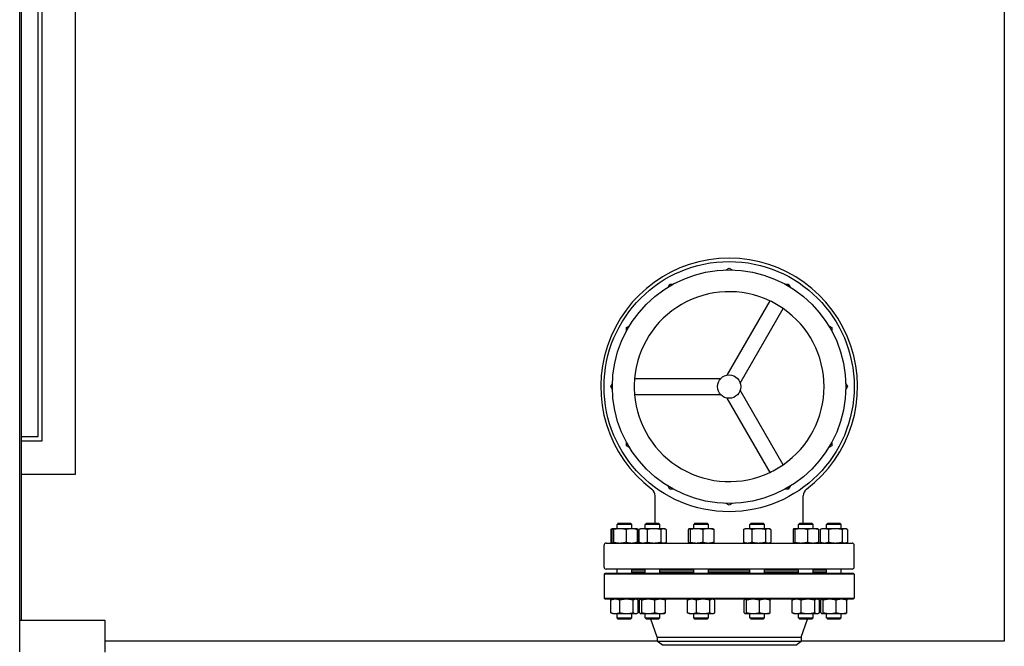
# Model space of a CAD drawing. Header units: inches. Extents: x 24 to 1128, y -58 to 748.
# Tile 620 of 656: x 568 to 627, y 571 to 609. Entities that reach past the tile are written whole.
import ezdxf

# ---------------------------------------------------------------- set-up
doc = ezdxf.new("R2010")
doc.units = ezdxf.units.IN
doc.header["$LTSCALE"] = 32
doc.header["$MEASUREMENT"] = 0
doc.layers.add('Visible (ANSI)', color=7, linetype='Continuous', lineweight=30)

msp = doc.modelspace()

# ---------------------------------------------------------------- linework, layer by layer
at = {"layer": 'Visible (ANSI)'}
for p, q in [((568.24313, 570.78978), (568.24313, 679.33978)), ((568.34313, 572.68978), (568.34313, 677.43978)), ((569.34313, 583.69978), (569.34313, 677.43978)), ((569.59313, 583.44978), (569.59313, 677.43978)), ((571.59313, 581.44978), (571.59313, 677.43978)), ((627.28063, 676.47033), (627.28063, 571.43978)), ((610.60355, 593.68754), (610.78063, 593.78978)), ((610.78063, 593.78978), (610.95772, 593.68754)), ((607.12839, 592.66147), (607.23063, 592.83856)), ((607.23063, 592.83856), (607.43511, 592.83856)), ((614.12615, 592.83856), (614.33063, 592.83856)), ((614.33063, 592.83856), (614.43287, 592.66147)), ((613.2138, 591.83748), (610.63736, 587.37496)), ((611.44565, 586.90829), (614.02209, 591.37082)), ((604.63185, 590.23978), (604.80894, 590.34202)), ((604.63185, 590.0353), (604.63185, 590.23978)), ((616.75233, 590.34202), (616.92941, 590.23978)), ((616.92941, 590.23978), (616.92941, 590.0353)), ((603.68063, 586.68978), (603.78287, 586.86687)), ((610.25888, 587.15645), (605.10601, 587.15645)), ((617.77839, 586.86687), (617.88063, 586.68978)), ((603.78287, 586.51269), (603.68063, 586.68978)), ((614.02209, 582.00874), (611.44565, 586.47127)), ((617.88063, 586.68978), (617.77839, 586.51269)), ((605.10601, 586.22311), (610.25888, 586.22311)), ((610.63736, 586.0046), (613.2138, 581.54208)), ((568.34313, 583.69978), (569.34313, 583.69978)), ((568.34313, 583.44978), (569.59313, 583.44978)), ((604.63185, 583.13978), (604.63185, 583.34426)), ((616.92941, 583.34426), (616.92941, 583.13978)), ((604.80894, 583.03754), (604.63185, 583.13978)), ((616.92941, 583.13978), (616.75233, 583.03754)), ((568.34313, 581.44978), (571.59313, 581.44978)), ((607.23063, 580.541), (607.12839, 580.71808)), ((607.43511, 580.541), (607.23063, 580.541)), ((614.33063, 580.541), (614.12615, 580.541)), ((614.43287, 580.71808), (614.33063, 580.541)), ((606.34063, 578.50478), (606.34063, 580.14483)), ((615.22063, 578.50478), (615.22063, 580.14483)), ((610.78063, 579.58978), (610.60355, 579.69202)), ((610.95772, 579.69202), (610.78063, 579.58978)), ((603.678, 578.12191), (603.678, 577.36665)), ((603.77778, 578.17129), (603.72078, 578.14471)), ((603.73813, 578.12191), (603.73813, 577.36665)), ((603.78311, 578.17378), (603.77778, 578.17129)), ((603.78841, 578.17378), (603.78311, 578.17378)), ((604.22069, 578.17378), (603.78841, 578.17378)), ((603.83869, 578.12191), (603.83869, 577.36665)), ((604.13753, 578.50478), (604.06461, 578.43186)), ((604.93961, 578.43186), (604.06461, 578.43186)), ((604.06461, 578.17378), (604.06461, 578.43186)), ((604.13753, 578.50478), (604.8667, 578.50478)), ((604.93439, 578.17378), (604.22069, 578.17378)), ((604.60268, 578.12191), (604.60268, 577.36665)), ((604.8667, 578.50478), (604.93961, 578.43186)), ((605.22111, 578.17378), (604.93439, 578.17378)), ((604.93961, 578.17378), (604.93961, 578.43186)), ((605.22111, 578.17378), (605.22645, 578.17129)), ((605.22645, 578.17129), (605.28345, 578.14471)), ((605.2661, 578.12191), (605.2661, 577.36665)), ((605.32623, 578.12191), (605.32623, 577.36665)), ((605.36032, 578.12191), (605.36032, 577.36665)), ((605.46544, 578.17378), (605.4031, 578.14471)), ((605.6099, 578.17378), (605.46544, 578.17378)), ((606.27153, 578.17378), (605.6099, 578.17378)), ((605.81986, 578.50478), (605.74694, 578.43186)), ((606.62194, 578.43186), (605.74694, 578.43186)), ((605.74694, 578.17378), (605.74694, 578.43186)), ((605.81986, 578.50478), (606.54902, 578.50478)), ((605.85947, 578.12191), (605.85947, 577.36665)), ((606.84607, 578.17378), (606.27153, 578.17378)), ((606.54902, 578.50478), (606.62194, 578.43186)), ((606.62194, 578.17378), (606.62194, 578.43186)), ((606.68359, 578.12191), (606.68359, 577.36665)), ((606.90344, 578.17378), (606.84607, 578.17378)), ((606.90344, 578.17378), (606.96578, 578.14471)), ((607.00856, 578.12191), (607.00856, 577.36665)), ((608.33432, 578.12191), (608.33432, 577.36665)), ((608.37931, 578.17378), (608.37398, 578.17129)), ((608.3846, 578.17378), (608.37931, 578.17378)), ((608.81688, 578.17378), (608.3846, 578.17378)), ((608.43489, 578.12191), (608.43489, 577.36665)), ((608.73373, 578.50478), (608.66081, 578.43186)), ((609.53581, 578.43186), (608.66081, 578.43186)), ((608.66081, 578.17378), (608.66081, 578.43186)), ((608.73373, 578.50478), (609.46289, 578.50478)), ((609.53059, 578.17378), (608.81688, 578.17378)), ((609.19888, 578.12191), (609.19888, 577.36665)), ((609.46289, 578.50478), (609.53581, 578.43186)), ((609.81731, 578.17378), (609.53059, 578.17378)), ((609.53581, 578.17378), (609.53581, 578.43186)), ((609.81731, 578.17378), (609.82264, 578.17129)), ((609.8623, 578.12191), (609.8623, 577.36665)), ((611.63884, 578.12191), (611.63884, 577.36665)), ((611.74396, 578.17378), (611.68162, 578.14471)), ((611.88842, 578.17378), (611.74396, 578.17378)), ((612.55005, 578.17378), (611.88842, 578.17378)), ((612.09837, 578.50478), (612.02546, 578.43186)), ((612.90046, 578.43186), (612.02546, 578.43186)), ((612.02546, 578.17378), (612.02546, 578.43186)), ((612.09837, 578.50478), (612.82754, 578.50478)), ((612.13799, 578.12191), (612.13799, 577.36665)), ((613.12459, 578.17378), (612.55005, 578.17378)), ((612.82754, 578.50478), (612.90046, 578.43186)), ((612.90046, 578.17378), (612.90046, 578.43186)), ((612.96211, 578.12191), (612.96211, 577.36665)), ((613.18196, 578.17378), (613.12459, 578.17378)), ((613.18196, 578.17378), (613.2443, 578.14471)), ((613.28707, 578.12191), (613.28707, 577.36665)), ((614.61284, 578.12191), (614.61284, 577.36665)), ((614.65783, 578.17378), (614.65249, 578.17129)), ((614.66312, 578.17378), (614.65783, 578.17378)), ((615.0954, 578.17378), (614.66312, 578.17378)), ((614.7134, 578.12191), (614.7134, 577.36665)), ((615.01224, 578.50478), (614.93933, 578.43186)), ((615.81433, 578.43186), (614.93933, 578.43186)), ((614.93933, 578.17378), (614.93933, 578.43186)), ((615.01224, 578.50478), (615.74141, 578.50478)), ((615.8091, 578.17378), (615.0954, 578.17378)), ((615.47739, 578.12191), (615.47739, 577.36665)), ((615.74141, 578.50478), (615.81433, 578.43186)), ((616.09583, 578.17378), (615.8091, 578.17378)), ((615.81433, 578.17378), (615.81433, 578.43186)), ((616.09583, 578.17378), (616.10116, 578.17129)), ((616.14082, 578.12191), (616.14082, 577.36665)), ((616.23503, 578.12191), (616.23503, 577.36665)), ((616.34015, 578.17378), (616.27781, 578.14471)), ((616.48461, 578.17378), (616.34015, 578.17378)), ((617.14624, 578.17378), (616.48461, 578.17378)), ((616.69457, 578.50478), (616.62165, 578.43186)), ((617.49665, 578.43186), (616.62165, 578.43186)), ((616.62165, 578.17378), (616.62165, 578.43186)), ((616.69457, 578.50478), (617.42373, 578.50478)), ((616.73419, 578.12191), (616.73419, 577.36665)), ((617.72078, 578.17378), (617.14624, 578.17378)), ((617.42373, 578.50478), (617.49665, 578.43186)), ((617.49665, 578.17378), (617.49665, 578.43186)), ((617.5583, 578.12191), (617.5583, 577.36665)), ((617.77815, 578.17378), (617.72078, 578.17378)), ((617.77815, 578.17378), (617.84049, 578.14471)), ((617.88327, 578.12191), (617.88327, 577.36665)), ((603.28063, 575.87478), (603.28063, 577.18478)), ((603.40563, 577.30978), (618.15563, 577.30978)), ((603.77778, 577.31727), (603.72078, 577.34385)), ((603.78311, 577.31478), (603.77778, 577.31727)), ((603.78311, 577.31478), (603.78841, 577.31478)), ((603.78841, 577.31478), (604.22069, 577.31478)), ((604.06461, 577.30978), (604.06461, 577.31478)), ((604.22069, 577.31478), (604.93439, 577.31478)), ((604.93439, 577.31478), (605.22111, 577.31478)), ((604.93961, 577.30978), (604.93961, 577.31478)), ((605.22111, 577.31478), (605.22645, 577.31727)), ((605.22645, 577.31727), (605.28345, 577.34385)), ((605.46544, 577.31478), (605.4031, 577.34385)), ((605.46544, 577.31478), (605.6099, 577.31478)), ((605.6099, 577.31478), (606.27153, 577.31478)), ((605.74694, 577.30978), (605.74694, 577.31478)), ((606.27153, 577.31478), (606.84607, 577.31478)), ((606.62194, 577.30978), (606.62194, 577.31478)), ((606.84607, 577.31478), (606.90344, 577.31478)), ((606.90344, 577.31478), (606.96578, 577.34385)), ((608.37931, 577.31478), (608.37398, 577.31727)), ((608.37931, 577.31478), (608.3846, 577.31478)), ((608.3846, 577.31478), (608.81688, 577.31478)), ((608.66081, 577.30978), (608.66081, 577.31478)), ((608.81688, 577.31478), (609.53059, 577.31478)), ((609.53059, 577.31478), (609.81731, 577.31478)), ((609.53581, 577.30978), (609.53581, 577.31478)), ((609.81731, 577.31478), (609.82264, 577.31727)), ((611.74396, 577.31478), (611.68162, 577.34385)), ((611.74396, 577.31478), (611.88842, 577.31478)), ((611.88842, 577.31478), (612.55005, 577.31478)), ((612.02546, 577.30978), (612.02546, 577.31478)), ((612.55005, 577.31478), (613.12459, 577.31478)), ((612.90046, 577.30978), (612.90046, 577.31478)), ((613.12459, 577.31478), (613.18196, 577.31478)), ((613.18196, 577.31478), (613.2443, 577.34385)), ((614.65783, 577.31478), (614.65249, 577.31727)), ((614.65783, 577.31478), (614.66312, 577.31478)), ((614.66312, 577.31478), (615.0954, 577.31478)), ((614.93933, 577.30978), (614.93933, 577.31478)), ((615.0954, 577.31478), (615.8091, 577.31478)), ((615.8091, 577.31478), (616.09583, 577.31478)), ((615.81433, 577.30978), (615.81433, 577.31478)), ((616.09583, 577.31478), (616.10116, 577.31727)), ((616.34015, 577.31478), (616.27781, 577.34385)), ((616.34015, 577.31478), (616.48461, 577.31478)), ((616.48461, 577.31478), (617.14624, 577.31478)), ((616.62165, 577.30978), (616.62165, 577.31478)), ((617.14624, 577.31478), (617.72078, 577.31478)), ((617.49665, 577.30978), (617.49665, 577.31478)), ((617.72078, 577.31478), (617.77815, 577.31478)), ((617.77815, 577.31478), (617.84049, 577.34385)), ((618.28063, 575.87478), (618.28063, 577.18478)), ((618.15563, 575.74978), (603.40563, 575.74978)), ((604.06461, 575.50478), (604.06461, 575.74978)), ((604.93961, 575.50478), (604.93961, 575.74978)), ((605.74694, 575.68478), (604.93961, 575.68478)), ((605.47063, 575.68978), (605.47063, 575.74978)), ((605.74694, 575.68978), (605.47063, 575.68978)), ((605.59063, 575.68478), (605.59063, 575.68978)), ((605.74694, 575.50478), (605.74694, 575.74978)), ((606.62194, 575.50478), (606.62194, 575.74978)), ((608.66081, 575.68978), (606.62194, 575.68978)), ((608.66081, 575.68478), (606.62194, 575.68478)), ((608.66081, 575.50478), (608.66081, 575.74978)), ((609.53581, 575.50478), (609.53581, 575.74978)), ((612.02546, 575.68978), (609.53581, 575.68978)), ((612.02546, 575.68478), (609.53581, 575.68478)), ((612.02546, 575.50478), (612.02546, 575.74978)), ((612.90046, 575.50478), (612.90046, 575.74978)), ((614.93933, 575.68978), (612.90046, 575.68978)), ((614.93933, 575.68478), (612.90046, 575.68478)), ((614.93933, 575.50478), (614.93933, 575.74978)), ((615.81433, 575.50478), (615.81433, 575.74978)), ((616.09063, 575.68978), (615.81433, 575.68978)), ((616.62165, 575.68478), (615.81433, 575.68478)), ((615.97063, 575.68478), (615.97063, 575.68978)), ((616.09063, 575.68978), (616.09063, 575.74978)), ((616.62165, 575.50478), (616.62165, 575.74978)), ((617.49665, 575.50478), (617.49665, 575.74978)), ((603.34313, 575.50478), (603.28063, 575.44228)), ((603.28063, 575.44228), (603.28063, 574.00728)), ((618.28063, 575.44228), (603.28063, 575.44228)), ((603.34313, 575.50478), (618.21813, 575.50478)), ((605.74694, 575.56478), (604.93961, 575.56478)), ((605.47063, 575.56478), (605.47063, 575.50478)), ((608.66081, 575.56478), (606.62194, 575.56478)), ((612.02546, 575.56478), (609.53581, 575.56478)), ((614.93933, 575.56478), (612.90046, 575.56478)), ((616.62165, 575.56478), (615.81433, 575.56478)), ((616.09063, 575.56478), (616.09063, 575.50478)), ((618.21813, 575.50478), (618.28063, 575.44228)), ((618.28063, 575.44228), (618.28063, 574.00728)), ((603.28063, 574.00728), (618.28063, 574.00728)), ((603.34313, 573.94478), (603.28063, 574.00728)), ((618.21813, 573.94478), (603.34313, 573.94478)), ((603.68468, 573.13765), (603.68468, 573.89291)), ((603.78311, 573.94478), (603.73733, 573.92343)), ((604.21916, 573.13765), (604.21916, 573.89291)), ((605.03659, 573.13765), (605.03659, 573.89291)), ((605.22111, 573.94478), (605.2669, 573.92343)), ((605.31955, 573.13765), (605.31955, 573.89291)), ((605.40391, 573.13765), (605.40391, 573.89291)), ((605.46544, 573.94478), (605.45418, 573.93953)), ((605.54913, 573.13765), (605.54913, 573.89291)), ((606.32966, 573.13765), (606.32966, 573.89291)), ((606.90344, 573.94478), (606.9147, 573.93953)), ((606.96496, 573.13765), (606.96496, 573.89291)), ((608.28088, 573.13765), (608.28088, 573.89291)), ((608.37931, 573.94478), (608.33352, 573.92343)), ((608.81536, 573.13765), (608.81536, 573.89291)), ((609.63279, 573.13765), (609.63279, 573.89291)), ((609.81731, 573.94478), (609.8631, 573.92343)), ((609.91574, 573.13765), (609.91574, 573.89291)), ((611.68243, 573.13765), (611.68243, 573.89291)), ((611.74396, 573.94478), (611.7327, 573.93953)), ((611.82765, 573.13765), (611.82765, 573.89291)), ((612.60818, 573.13765), (612.60818, 573.89291)), ((613.18196, 573.94478), (613.19321, 573.93953)), ((613.24348, 573.13765), (613.24348, 573.89291)), ((614.5594, 573.13765), (614.5594, 573.89291)), ((614.65783, 573.94478), (614.61204, 573.92343)), ((615.09388, 573.13765), (615.09388, 573.89291)), ((615.91131, 573.13765), (615.91131, 573.89291)), ((616.09583, 573.94478), (616.14161, 573.92343)), ((616.19426, 573.13765), (616.19426, 573.89291)), ((616.27863, 573.13765), (616.27863, 573.89291)), ((616.34015, 573.94478), (616.32889, 573.93953)), ((616.42385, 573.13765), (616.42385, 573.89291)), ((617.20437, 573.13765), (617.20437, 573.89291)), ((617.77815, 573.94478), (617.78941, 573.93953)), ((617.83968, 573.13765), (617.83968, 573.89291)), ((618.21813, 573.94478), (618.28063, 574.00728)), ((568.24313, 572.68978), (573.34313, 572.68978)), ((573.34313, 572.68978), (573.34313, 570.76978)), ((603.78311, 573.08578), (603.73733, 573.10713)), ((603.78311, 573.08578), (603.95192, 573.08578)), ((603.95192, 573.08578), (604.62788, 573.08578)), ((604.06461, 572.8277), (604.06461, 573.08578)), ((604.06461, 572.8277), (604.93961, 572.8277)), ((604.13753, 572.75478), (604.06461, 572.8277)), ((604.8667, 572.75478), (604.13753, 572.75478)), ((604.62788, 573.08578), (605.17807, 573.08578)), ((604.8667, 572.75478), (604.93961, 572.8277)), ((604.93961, 572.8277), (604.93961, 573.08578)), ((605.17807, 573.08578), (605.22111, 573.08578)), ((605.22111, 573.08578), (605.2669, 573.10713)), ((605.46544, 573.08578), (605.45418, 573.09103)), ((605.46544, 573.08578), (605.47652, 573.08578)), ((605.47652, 573.08578), (605.9394, 573.08578)), ((605.74694, 572.8277), (605.74694, 573.08578)), ((605.74694, 572.8277), (606.62194, 572.8277)), ((605.81986, 572.75478), (605.74694, 572.8277)), ((606.54902, 572.75478), (605.81986, 572.75478)), ((605.9394, 573.08578), (606.64731, 573.08578)), ((606.46563, 571.66478), (606.0784, 572.75478)), ((606.54902, 572.75478), (606.62194, 572.8277)), ((606.62194, 572.8277), (606.62194, 573.08578)), ((606.64731, 573.08578), (606.90344, 573.08578)), ((606.90344, 573.08578), (606.9147, 573.09103)), ((608.37931, 573.08578), (608.33352, 573.10713)), ((608.37931, 573.08578), (608.54812, 573.08578)), ((608.54812, 573.08578), (609.22407, 573.08578)), ((608.66081, 572.8277), (608.66081, 573.08578)), ((608.66081, 572.8277), (609.53581, 572.8277)), ((608.73373, 572.75478), (608.66081, 572.8277)), ((609.46289, 572.75478), (608.73373, 572.75478)), ((609.22407, 573.08578), (609.77426, 573.08578)), ((609.46289, 572.75478), (609.53581, 572.8277)), ((609.53581, 572.8277), (609.53581, 573.08578)), ((609.77426, 573.08578), (609.81731, 573.08578)), ((609.81731, 573.08578), (609.8631, 573.10713)), ((611.74396, 573.08578), (611.7327, 573.09103)), ((611.74396, 573.08578), (611.75504, 573.08578)), ((611.75504, 573.08578), (612.21791, 573.08578)), ((612.02546, 572.8277), (612.02546, 573.08578)), ((612.02546, 572.8277), (612.90046, 572.8277)), ((612.09837, 572.75478), (612.02546, 572.8277)), ((612.82754, 572.75478), (612.09837, 572.75478)), ((612.21791, 573.08578), (612.92583, 573.08578)), ((612.82754, 572.75478), (612.90046, 572.8277)), ((612.90046, 572.8277), (612.90046, 573.08578)), ((612.92583, 573.08578), (613.18196, 573.08578)), ((613.18196, 573.08578), (613.19321, 573.09103)), ((614.65783, 573.08578), (614.61204, 573.10713)), ((614.65783, 573.08578), (614.82664, 573.08578)), ((614.82664, 573.08578), (615.50259, 573.08578)), ((614.93933, 572.8277), (614.93933, 573.08578)), ((614.93933, 572.8277), (615.81433, 572.8277)), ((615.01224, 572.75478), (614.93933, 572.8277)), ((615.74141, 572.75478), (615.01224, 572.75478)), ((615.09563, 571.66478), (615.48287, 572.75478)), ((615.50259, 573.08578), (616.05278, 573.08578)), ((615.74141, 572.75478), (615.81433, 572.8277)), ((615.81433, 572.8277), (615.81433, 573.08578)), ((616.05278, 573.08578), (616.09583, 573.08578)), ((616.09583, 573.08578), (616.14161, 573.10713)), ((616.34015, 573.08578), (616.32889, 573.09103)), ((616.34015, 573.08578), (616.35124, 573.08578)), ((616.35124, 573.08578), (616.81411, 573.08578)), ((616.62165, 572.8277), (616.62165, 573.08578)), ((616.62165, 572.8277), (617.49665, 572.8277)), ((616.69457, 572.75478), (616.62165, 572.8277)), ((617.42373, 572.75478), (616.69457, 572.75478)), ((616.81411, 573.08578), (617.52202, 573.08578)), ((617.42373, 572.75478), (617.49665, 572.8277)), ((617.49665, 572.8277), (617.49665, 573.08578)), ((617.52202, 573.08578), (617.77815, 573.08578)), ((617.77815, 573.08578), (617.78941, 573.09103)), ((606.46563, 571.66478), (615.09563, 571.66478)), ((606.46563, 571.66478), (606.46563, 571.42457)), ((615.09563, 571.66478), (615.09563, 571.42457)), ((606.46563, 571.43978), (573.34313, 571.43978)), ((606.46563, 571.42457), (615.09563, 571.42457)), ((606.77813, 571.18478), (606.46563, 571.42457)), ((614.78313, 571.18478), (606.77813, 571.18478)), ((614.78313, 571.18478), (615.09563, 571.42457)), ((627.28063, 571.43978), (615.09563, 571.43978))]:
    msp.add_line(p, q, dxfattribs=at)
for radius in [7.5, 7, 0.7]:
    msp.add_circle((610.78063, 586.68978), radius, dxfattribs=at)
for centre, radius, start, end in [((610.78063, 586.68978), 7.7, 307.0447803, 232.9552197), ((610.78063, 586.68978), 5.69378, 64.7012787, 175.2987213), ((610.78063, 586.68978), 5.69378, 55.2987213, 64.7012787), ((610.78063, 586.68978), 5.69378, 304.7012787, 55.2987213), ((610.78063, 586.68978), 5.69378, 175.2987213, 184.7012787), ((610.78063, 586.68978), 5.69378, 184.7012787, 295.2987213), ((610.78063, 586.68978), 5.69378, 295.2987213, 304.7012787), ((605.84063, 580.14483), 0.5, 0, 52.9552197), ((615.72063, 580.14483), 0.5, 127.0447803, 180), ((603.40563, 577.18478), 0.125, 90, 180), ((618.15563, 577.18478), 0.125, 0, 90), ((603.40563, 575.87478), 0.125, 180, 270), ((618.15563, 575.87478), 0.125, 270, 0), ((605.39089, 573.56978), 0.375, 80.315404, 90), ((616.17037, 573.56978), 0.375, 90, 99.6844957)]:
    msp.add_arc(centre, radius, start, end, dxfattribs=at)
for points, weights in [([(603.7533, 578.14756), (603.71694, 578.13701), (603.678, 578.12191)], [1.01541962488, 1.01076049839, 1]), ([(603.678, 578.12191), (603.70004, 578.13504), (603.72078, 578.14471)], [1, 1.00934096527, 1.01408417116]), ([(603.78841, 578.17378), (603.76507, 578.17378), (603.73813, 578.12191)], [1, 1.0379548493, 1]), ([(603.83869, 578.12191), (603.81175, 578.17378), (603.78841, 578.17378)], [1, 1.0379548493, 1]), ([(604.22069, 578.17378), (604.0434, 578.17378), (603.83869, 578.12191)], [1, 1.0379548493, 1]), ([(604.60268, 578.12191), (604.39797, 578.17378), (604.22069, 578.17378)], [1, 1.0379548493, 1]), ([(604.93439, 578.17378), (604.78045, 578.17378), (604.60268, 578.12191)], [1, 1.0379548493, 1]), ([(605.2661, 578.12191), (605.08834, 578.17378), (604.93439, 578.17378)], [1, 1.0379548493, 1]), ([(605.22645, 578.17129), (605.24493, 578.16268), (605.2661, 578.12191)], [1.01304319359, 1.02958951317, 1]), ([(605.32623, 578.12191), (605.28032, 578.14926), (605.23916, 578.16195)], [1, 1.01965956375, 1.01895290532]), ([(605.6099, 578.17378), (605.49407, 578.17378), (605.36032, 578.12191)], [1, 1.0379548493, 1]), ([(605.36032, 578.12191), (605.38236, 578.13504), (605.4031, 578.14471)], [1, 1.00934096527, 1.01408417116]), ([(605.85947, 578.12191), (605.72573, 578.17378), (605.6099, 578.17378)], [1, 1.0379548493, 1]), ([(606.27153, 578.17378), (606.0803, 578.17378), (605.85947, 578.12191)], [1, 1.0379548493, 1]), ([(606.68359, 578.12191), (606.46277, 578.17378), (606.27153, 578.17378)], [1, 1.0379548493, 1]), ([(606.84607, 578.17378), (606.77066, 578.17378), (606.68359, 578.12191)], [1, 1.0379548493, 1]), ([(607.00856, 578.12191), (606.92148, 578.17378), (606.84607, 578.17378)], [1, 1.0379548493, 1]), ([(608.3846, 578.17378), (608.36127, 578.17378), (608.33432, 578.12191)], [1, 1.0379548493, 1]), ([(608.43489, 578.12191), (608.40794, 578.17378), (608.3846, 578.17378)], [1, 1.0379548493, 1]), ([(608.81688, 578.17378), (608.6396, 578.17378), (608.43489, 578.12191)], [1, 1.0379548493, 1]), ([(609.19888, 578.12191), (608.99417, 578.17378), (608.81688, 578.17378)], [1, 1.0379548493, 1]), ([(609.53059, 578.17378), (609.37664, 578.17378), (609.19888, 578.12191)], [1, 1.0379548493, 1]), ([(609.8623, 578.12191), (609.68453, 578.17378), (609.53059, 578.17378)], [1, 1.0379548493, 1]), ([(609.82264, 578.17129), (609.84112, 578.16268), (609.8623, 578.12191)], [1.01304319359, 1.02958951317, 1]), ([(611.88842, 578.17378), (611.77259, 578.17378), (611.63884, 578.12191)], [1, 1.0379548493, 1]), ([(611.63884, 578.12191), (611.66088, 578.13504), (611.68162, 578.14471)], [1, 1.00934096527, 1.01408417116]), ([(612.13799, 578.12191), (612.00424, 578.17378), (611.88842, 578.17378)], [1, 1.0379548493, 1]), ([(612.55005, 578.17378), (612.35881, 578.17378), (612.13799, 578.12191)], [1, 1.0379548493, 1]), ([(612.96211, 578.12191), (612.74129, 578.17378), (612.55005, 578.17378)], [1, 1.0379548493, 1]), ([(613.12459, 578.17378), (613.04918, 578.17378), (612.96211, 578.12191)], [1, 1.0379548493, 1]), ([(613.28707, 578.12191), (613.2, 578.17378), (613.12459, 578.17378)], [1, 1.0379548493, 1]), ([(614.66312, 578.17378), (614.63978, 578.17378), (614.61284, 578.12191)], [1, 1.0379548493, 1]), ([(614.7134, 578.12191), (614.68646, 578.17378), (614.66312, 578.17378)], [1, 1.0379548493, 1]), ([(615.0954, 578.17378), (614.91812, 578.17378), (614.7134, 578.12191)], [1, 1.0379548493, 1]), ([(615.47739, 578.12191), (615.27268, 578.17378), (615.0954, 578.17378)], [1, 1.0379548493, 1]), ([(615.8091, 578.17378), (615.65516, 578.17378), (615.47739, 578.12191)], [1, 1.0379548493, 1]), ([(616.14082, 578.12191), (615.96305, 578.17378), (615.8091, 578.17378)], [1, 1.0379548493, 1]), ([(616.10116, 578.17129), (616.11964, 578.16268), (616.14082, 578.12191)], [1.01304319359, 1.02958951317, 1]), ([(616.48461, 578.17378), (616.36878, 578.17378), (616.23503, 578.12191)], [1, 1.0379548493, 1]), ([(616.23503, 578.12191), (616.25707, 578.13504), (616.27781, 578.14471)], [1, 1.00934096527, 1.01408417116]), ([(616.73419, 578.12191), (616.60044, 578.17378), (616.48461, 578.17378)], [1, 1.0379548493, 1]), ([(617.14624, 578.17378), (616.95501, 578.17378), (616.73419, 578.12191)], [1, 1.0379548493, 1]), ([(617.5583, 578.12191), (617.33748, 578.17378), (617.14624, 578.17378)], [1, 1.0379548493, 1]), ([(617.72078, 578.17378), (617.64538, 578.17378), (617.5583, 578.12191)], [1, 1.0379548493, 1]), ([(617.88327, 578.12191), (617.79619, 578.17378), (617.72078, 578.17378)], [1, 1.0379548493, 1]), ([(603.72078, 577.34385), (603.70004, 577.35352), (603.678, 577.36665)], [1.01408417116, 1.00934096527, 1]), ([(603.678, 577.36665), (603.71694, 577.35155), (603.7533, 577.341)], [1, 1.01076049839, 1.01541962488]), ([(603.73813, 577.36665), (603.76507, 577.31478), (603.78841, 577.31478)], [1, 1.0379548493, 1]), ([(603.78841, 577.31478), (603.81175, 577.31478), (603.83869, 577.36665)], [1, 1.0379548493, 1]), ([(603.83869, 577.36665), (604.0434, 577.31478), (604.22069, 577.31478)], [1, 1.0379548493, 1]), ([(604.22069, 577.31478), (604.39797, 577.31478), (604.60268, 577.36665)], [1, 1.0379548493, 1]), ([(604.60268, 577.36665), (604.78045, 577.31478), (604.93439, 577.31478)], [1, 1.0379548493, 1]), ([(604.93439, 577.31478), (605.08834, 577.31478), (605.2661, 577.36665)], [1, 1.0379548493, 1]), ([(605.2661, 577.36665), (605.24493, 577.32588), (605.22645, 577.31727)], [1, 1.02958951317, 1.01304319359]), ([(605.23916, 577.32661), (605.28032, 577.3393), (605.32623, 577.36665)], [1.01895290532, 1.01965956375, 1]), ([(605.36032, 577.36665), (605.49407, 577.31478), (605.6099, 577.31478)], [1, 1.0379548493, 1]), ([(605.4031, 577.34385), (605.38236, 577.35352), (605.36032, 577.36665)], [1.01408417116, 1.00934096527, 1]), ([(605.6099, 577.31478), (605.72573, 577.31478), (605.85947, 577.36665)], [1, 1.0379548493, 1]), ([(605.85947, 577.36665), (606.0803, 577.31478), (606.27153, 577.31478)], [1, 1.0379548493, 1]), ([(606.27153, 577.31478), (606.46277, 577.31478), (606.68359, 577.36665)], [1, 1.0379548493, 1]), ([(606.68359, 577.36665), (606.77066, 577.31478), (606.84607, 577.31478)], [1, 1.0379548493, 1]), ([(606.84607, 577.31478), (606.92148, 577.31478), (607.00856, 577.36665)], [1, 1.0379548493, 1]), ([(608.33432, 577.36665), (608.36127, 577.31478), (608.3846, 577.31478)], [1, 1.0379548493, 1]), ([(608.3846, 577.31478), (608.40794, 577.31478), (608.43489, 577.36665)], [1, 1.0379548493, 1]), ([(608.43489, 577.36665), (608.6396, 577.31478), (608.81688, 577.31478)], [1, 1.0379548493, 1]), ([(608.81688, 577.31478), (608.99417, 577.31478), (609.19888, 577.36665)], [1, 1.0379548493, 1]), ([(609.19888, 577.36665), (609.37664, 577.31478), (609.53059, 577.31478)], [1, 1.0379548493, 1]), ([(609.53059, 577.31478), (609.68453, 577.31478), (609.8623, 577.36665)], [1, 1.0379548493, 1]), ([(609.8623, 577.36665), (609.84112, 577.32588), (609.82264, 577.31727)], [1, 1.02958951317, 1.01304319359]), ([(611.63884, 577.36665), (611.77259, 577.31478), (611.88842, 577.31478)], [1, 1.0379548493, 1]), ([(611.68162, 577.34385), (611.66088, 577.35352), (611.63884, 577.36665)], [1.01408417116, 1.00934096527, 1]), ([(611.88842, 577.31478), (612.00424, 577.31478), (612.13799, 577.36665)], [1, 1.0379548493, 1]), ([(612.13799, 577.36665), (612.35881, 577.31478), (612.55005, 577.31478)], [1, 1.0379548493, 1]), ([(612.55005, 577.31478), (612.74129, 577.31478), (612.96211, 577.36665)], [1, 1.0379548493, 1]), ([(612.96211, 577.36665), (613.04918, 577.31478), (613.12459, 577.31478)], [1, 1.0379548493, 1]), ([(613.12459, 577.31478), (613.2, 577.31478), (613.28707, 577.36665)], [1, 1.0379548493, 1]), ([(614.61284, 577.36665), (614.63978, 577.31478), (614.66312, 577.31478)], [1, 1.0379548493, 1]), ([(614.66312, 577.31478), (614.68646, 577.31478), (614.7134, 577.36665)], [1, 1.0379548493, 1]), ([(614.7134, 577.36665), (614.91812, 577.31478), (615.0954, 577.31478)], [1, 1.0379548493, 1]), ([(615.0954, 577.31478), (615.27268, 577.31478), (615.47739, 577.36665)], [1, 1.0379548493, 1]), ([(615.47739, 577.36665), (615.65516, 577.31478), (615.8091, 577.31478)], [1, 1.0379548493, 1]), ([(615.8091, 577.31478), (615.96305, 577.31478), (616.14082, 577.36665)], [1, 1.0379548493, 1]), ([(616.14082, 577.36665), (616.11964, 577.32588), (616.10116, 577.31727)], [1, 1.02958951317, 1.01304319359]), ([(616.23503, 577.36665), (616.36878, 577.31478), (616.48461, 577.31478)], [1, 1.0379548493, 1]), ([(616.27781, 577.34385), (616.25707, 577.35352), (616.23503, 577.36665)], [1.01408417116, 1.00934096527, 1]), ([(616.48461, 577.31478), (616.60044, 577.31478), (616.73419, 577.36665)], [1, 1.0379548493, 1]), ([(616.73419, 577.36665), (616.95501, 577.31478), (617.14624, 577.31478)], [1, 1.0379548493, 1]), ([(617.14624, 577.31478), (617.33748, 577.31478), (617.5583, 577.36665)], [1, 1.0379548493, 1]), ([(617.5583, 577.36665), (617.64538, 577.31478), (617.72078, 577.31478)], [1, 1.0379548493, 1]), ([(617.72078, 577.31478), (617.79619, 577.31478), (617.88327, 577.36665)], [1, 1.0379548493, 1]), ([(603.95192, 573.94478), (603.8279, 573.94478), (603.68468, 573.89291)], [1, 1.0379548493, 1]), ([(603.68468, 573.89291), (603.71209, 573.91166), (603.73733, 573.92343)], [1, 1.01339325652, 1.01733426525]), ([(604.21916, 573.89291), (604.07595, 573.94478), (603.95192, 573.94478)], [1, 1.0379548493, 1]), ([(604.62788, 573.94478), (604.43819, 573.94478), (604.21916, 573.89291)], [1, 1.0379548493, 1]), ([(605.03659, 573.89291), (604.81756, 573.94478), (604.62788, 573.94478)], [1, 1.0379548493, 1]), ([(605.17807, 573.94478), (605.11241, 573.94478), (605.03659, 573.89291)], [1, 1.0379548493, 1]), ([(605.31955, 573.89291), (605.24373, 573.94478), (605.17807, 573.94478)], [1, 1.0379548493, 1]), ([(605.47652, 573.94478), (605.44282, 573.94478), (605.40391, 573.89291)], [1, 1.0379548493, 1]), ([(605.54913, 573.89291), (605.51022, 573.94478), (605.47652, 573.94478)], [1, 1.0379548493, 1]), ([(605.9394, 573.94478), (605.75827, 573.94478), (605.54913, 573.89291)], [1, 1.0379548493, 1]), ([(606.32966, 573.89291), (606.12052, 573.94478), (605.9394, 573.94478)], [1, 1.0379548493, 1]), ([(606.64731, 573.94478), (606.49989, 573.94478), (606.32966, 573.89291)], [1, 1.0379548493, 1]), ([(606.96496, 573.89291), (606.79473, 573.94478), (606.64731, 573.94478)], [1, 1.0379548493, 1]), ([(606.9147, 573.93953), (606.93822, 573.92856), (606.96496, 573.89291)], [1.01653872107, 1.02578038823, 1]), ([(608.54812, 573.94478), (608.42409, 573.94478), (608.28088, 573.89291)], [1, 1.0379548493, 1]), ([(608.28088, 573.89291), (608.30828, 573.91166), (608.33352, 573.92343)], [1, 1.01339325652, 1.01733426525]), ([(608.81536, 573.89291), (608.67214, 573.94478), (608.54812, 573.94478)], [1, 1.0379548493, 1]), ([(609.22407, 573.94478), (609.03439, 573.94478), (608.81536, 573.89291)], [1, 1.0379548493, 1]), ([(609.63279, 573.89291), (609.41376, 573.94478), (609.22407, 573.94478)], [1, 1.0379548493, 1]), ([(609.77426, 573.94478), (609.7086, 573.94478), (609.63279, 573.89291)], [1, 1.0379548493, 1]), ([(609.91574, 573.89291), (609.83992, 573.94478), (609.77426, 573.94478)], [1, 1.0379548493, 1]), ([(611.75504, 573.94478), (611.72134, 573.94478), (611.68243, 573.89291)], [1, 1.0379548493, 1]), ([(611.82765, 573.89291), (611.78874, 573.94478), (611.75504, 573.94478)], [1, 1.0379548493, 1]), ([(612.21791, 573.94478), (612.03679, 573.94478), (611.82765, 573.89291)], [1, 1.0379548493, 1]), ([(612.60818, 573.89291), (612.39904, 573.94478), (612.21791, 573.94478)], [1, 1.0379548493, 1]), ([(612.92583, 573.94478), (612.77841, 573.94478), (612.60818, 573.89291)], [1, 1.0379548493, 1]), ([(613.24348, 573.89291), (613.07325, 573.94478), (612.92583, 573.94478)], [1, 1.0379548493, 1]), ([(613.19321, 573.93953), (613.21674, 573.92856), (613.24348, 573.89291)], [1.01653872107, 1.02578038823, 1]), ([(614.82664, 573.94478), (614.70261, 573.94478), (614.5594, 573.89291)], [1, 1.0379548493, 1]), ([(614.5594, 573.89291), (614.5868, 573.91166), (614.61204, 573.92343)], [1, 1.01339325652, 1.01733426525]), ([(615.09388, 573.89291), (614.95066, 573.94478), (614.82664, 573.94478)], [1, 1.0379548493, 1]), ([(615.50259, 573.94478), (615.31291, 573.94478), (615.09388, 573.89291)], [1, 1.0379548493, 1]), ([(615.91131, 573.89291), (615.69228, 573.94478), (615.50259, 573.94478)], [1, 1.0379548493, 1]), ([(616.05278, 573.94478), (615.98712, 573.94478), (615.91131, 573.89291)], [1, 1.0379548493, 1]), ([(616.19426, 573.89291), (616.11844, 573.94478), (616.05278, 573.94478)], [1, 1.0379548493, 1]), ([(616.35124, 573.94478), (616.31754, 573.94478), (616.27863, 573.89291)], [1, 1.0379548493, 1]), ([(616.42385, 573.89291), (616.38493, 573.94478), (616.35124, 573.94478)], [1, 1.0379548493, 1]), ([(616.81411, 573.94478), (616.63299, 573.94478), (616.42385, 573.89291)], [1, 1.0379548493, 1]), ([(617.20437, 573.89291), (616.99523, 573.94478), (616.81411, 573.94478)], [1, 1.0379548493, 1]), ([(617.52202, 573.94478), (617.3746, 573.94478), (617.20437, 573.89291)], [1, 1.0379548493, 1]), ([(617.83968, 573.89291), (617.66945, 573.94478), (617.52202, 573.94478)], [1, 1.0379548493, 1]), ([(617.78941, 573.93953), (617.81293, 573.92856), (617.83968, 573.89291)], [1.01653872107, 1.02578038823, 1]), ([(603.73733, 573.10713), (603.71209, 573.1189), (603.68468, 573.13765)], [1.01733426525, 1.01339325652, 1]), ([(603.68468, 573.13765), (603.8279, 573.08578), (603.95192, 573.08578)], [1, 1.0379548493, 1]), ([(603.95192, 573.08578), (604.07595, 573.08578), (604.21916, 573.13765)], [1, 1.0379548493, 1]), ([(604.21916, 573.13765), (604.43819, 573.08578), (604.62788, 573.08578)], [1, 1.0379548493, 1]), ([(604.62788, 573.08578), (604.81756, 573.08578), (605.03659, 573.13765)], [1, 1.0379548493, 1]), ([(605.03659, 573.13765), (605.11241, 573.08578), (605.17807, 573.08578)], [1, 1.0379548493, 1]), ([(605.17807, 573.08578), (605.24373, 573.08578), (605.31955, 573.13765)], [1, 1.0379548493, 1]), ([(605.40391, 573.13765), (605.44282, 573.08578), (605.47652, 573.08578)], [1, 1.0379548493, 1]), ([(605.47652, 573.08578), (605.51022, 573.08578), (605.54913, 573.13765)], [1, 1.0379548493, 1]), ([(605.54913, 573.13765), (605.75827, 573.08578), (605.9394, 573.08578)], [1, 1.0379548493, 1]), ([(605.9394, 573.08578), (606.12052, 573.08578), (606.32966, 573.13765)], [1, 1.0379548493, 1]), ([(606.32966, 573.13765), (606.49989, 573.08578), (606.64731, 573.08578)], [1, 1.0379548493, 1]), ([(606.64731, 573.08578), (606.79473, 573.08578), (606.96496, 573.13765)], [1, 1.0379548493, 1]), ([(606.96496, 573.13765), (606.93822, 573.102), (606.9147, 573.09103)], [1, 1.02578038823, 1.01653872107]), ([(608.33352, 573.10713), (608.30828, 573.1189), (608.28088, 573.13765)], [1.01733426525, 1.01339325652, 1]), ([(608.28088, 573.13765), (608.42409, 573.08578), (608.54812, 573.08578)], [1, 1.0379548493, 1]), ([(608.54812, 573.08578), (608.67214, 573.08578), (608.81536, 573.13765)], [1, 1.0379548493, 1]), ([(608.81536, 573.13765), (609.03439, 573.08578), (609.22407, 573.08578)], [1, 1.0379548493, 1]), ([(609.22407, 573.08578), (609.41376, 573.08578), (609.63279, 573.13765)], [1, 1.0379548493, 1]), ([(609.63279, 573.13765), (609.7086, 573.08578), (609.77426, 573.08578)], [1, 1.0379548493, 1]), ([(609.77426, 573.08578), (609.83992, 573.08578), (609.91574, 573.13765)], [1, 1.0379548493, 1]), ([(611.68243, 573.13765), (611.72134, 573.08578), (611.75504, 573.08578)], [1, 1.0379548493, 1]), ([(611.75504, 573.08578), (611.78874, 573.08578), (611.82765, 573.13765)], [1, 1.0379548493, 1]), ([(611.82765, 573.13765), (612.03679, 573.08578), (612.21791, 573.08578)], [1, 1.0379548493, 1]), ([(612.21791, 573.08578), (612.39904, 573.08578), (612.60818, 573.13765)], [1, 1.0379548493, 1]), ([(612.60818, 573.13765), (612.77841, 573.08578), (612.92583, 573.08578)], [1, 1.0379548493, 1]), ([(612.92583, 573.08578), (613.07325, 573.08578), (613.24348, 573.13765)], [1, 1.0379548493, 1]), ([(613.24348, 573.13765), (613.21674, 573.102), (613.19321, 573.09103)], [1, 1.02578038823, 1.01653872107]), ([(614.61204, 573.10713), (614.5868, 573.1189), (614.5594, 573.13765)], [1.01733426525, 1.01339325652, 1]), ([(614.5594, 573.13765), (614.70261, 573.08578), (614.82664, 573.08578)], [1, 1.0379548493, 1]), ([(614.82664, 573.08578), (614.95066, 573.08578), (615.09388, 573.13765)], [1, 1.0379548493, 1]), ([(615.09388, 573.13765), (615.31291, 573.08578), (615.50259, 573.08578)], [1, 1.0379548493, 1]), ([(615.50259, 573.08578), (615.69228, 573.08578), (615.91131, 573.13765)], [1, 1.0379548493, 1]), ([(615.91131, 573.13765), (615.98712, 573.08578), (616.05278, 573.08578)], [1, 1.0379548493, 1]), ([(616.05278, 573.08578), (616.11844, 573.08578), (616.19426, 573.13765)], [1, 1.0379548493, 1]), ([(616.27863, 573.13765), (616.31754, 573.08578), (616.35124, 573.08578)], [1, 1.0379548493, 1]), ([(616.35124, 573.08578), (616.38493, 573.08578), (616.42385, 573.13765)], [1, 1.0379548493, 1]), ([(616.42385, 573.13765), (616.63299, 573.08578), (616.81411, 573.08578)], [1, 1.0379548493, 1]), ([(616.81411, 573.08578), (616.99523, 573.08578), (617.20437, 573.13765)], [1, 1.0379548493, 1]), ([(617.20437, 573.13765), (617.3746, 573.08578), (617.52202, 573.08578)], [1, 1.0379548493, 1]), ([(617.52202, 573.08578), (617.66945, 573.08578), (617.83968, 573.13765)], [1, 1.0379548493, 1]), ([(617.83968, 573.13765), (617.81293, 573.102), (617.78941, 573.09103)], [1, 1.02578038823, 1.01653872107])]:
    msp.add_rational_spline(points, weights, degree=2, dxfattribs=at)

doc.saveas('drawing.dxf')
